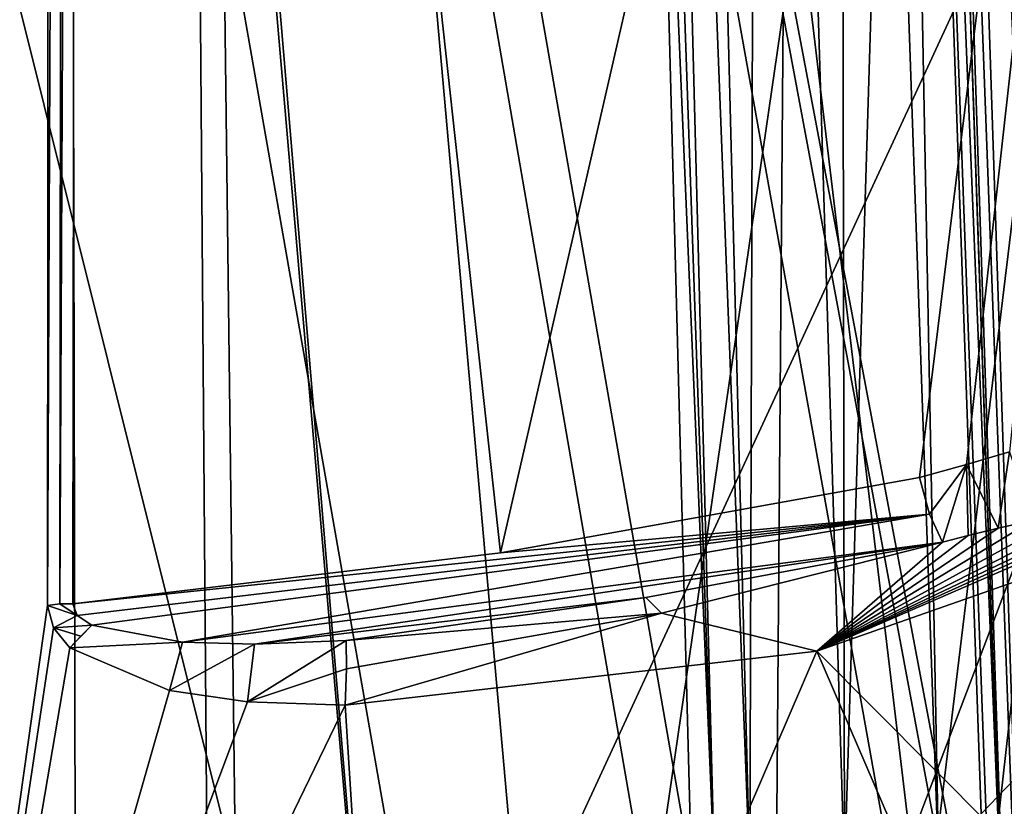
# Model space of a CAD drawing. Header units: millimetres. Extents: x -18.9 to 18.9, y -8.8 to 59.9.
# Tile 355 of 463: x 1.5 to 3.9, y 34.8 to 36.7. Entities that reach past the tile are written whole.
import ezdxf

# ---------------------------------------------------------------- set-up
doc = ezdxf.new("R2010")
doc.units = ezdxf.units.MM
doc.header["$LTSCALE"] = 65.185185
for name, color, linetype in [('1', 7, 'CONTINUOUS'), ('12', 7, 'CONTINUOUS'), ('19', 7, 'CONTINUOUS'), ('20', 7, 'CONTINUOUS'), ('24', 7, 'CONTINUOUS'), ('245', 7, 'CONTINUOUS'), ('311', 7, 'CONTINUOUS'), ('312', 7, 'CONTINUOUS'), ('313', 7, 'CONTINUOUS'), ('461', 7, 'CONTINUOUS'), ('463', 7, 'CONTINUOUS'), ('533', 7, 'CONTINUOUS'), ('582', 7, 'CONTINUOUS'), ('629', 7, 'CONTINUOUS'), ('630', 7, 'CONTINUOUS'), ('831', 7, 'CONTINUOUS'), ('88', 7, 'CONTINUOUS'), ('89', 7, 'CONTINUOUS'), ('9', 7, 'CONTINUOUS'), ('94', 7, 'CONTINUOUS')]:
    doc.layers.add(name, color=color, linetype=linetype)

msp = doc.modelspace()

# ---------------------------------------------------------------- linework, layer by layer
at = {"layer": '1', "color": 7, "linetype": 'Continuous'}
for points in [[(1.7202, 50.9108, -17.3148), (-0.7633, 34.4, -17.3832), (-0.8483, 50.9109, -17.3793), (1.7202, 50.9108, -17.3148)], [(3.694, 34.4, -17.0034), (-0.7633, 34.4, -17.3832), (1.7202, 50.9108, -17.3148), (3.694, 34.4, -17.0034)], [(5.7, 50.9105, -16.4399), (3.694, 34.4, -17.0034), (1.7202, 50.9108, -17.3148), (5.7, 50.9105, -16.4399)], [(3.8333, 34.3435, -16.9725), (3.694, 34.4, -17.0034), (5.7, 50.9105, -16.4399), (3.8333, 34.3435, -16.9725)], [(3.8939, 34.207, -16.9587), (3.8333, 34.3435, -16.9725), (5.7, 50.9105, -16.4399), (3.8939, 34.207, -16.9587)], [(0.833, 43.5761, 17.38), (2.7607, 32.6, 17.1796), (4.4009, 43.8814, 16.8343), (0.833, 43.5761, 17.38)], [(2.7607, 32.6, 17.1796), (5.992, 32.6, 16.3355), (4.4009, 43.8814, 16.8343), (2.7607, 32.6, 17.1796)], [(-0.5737, 32.6, 17.3906), (2.7607, 32.6, 17.1796), (0.833, 43.5761, 17.38), (-0.5737, 32.6, 17.3906)]]:
    msp.add_3dface(points, dxfattribs=at)
at = {"layer": '12', "color": 7, "linetype": 'Continuous'}
for points in [[(1.5764, 44.7309, 12.8607), (1.2217, 32.793, 13.202), (1.4323, 44.7651, 12.8261), (1.5764, 44.7309, 12.8607)], [(1.5719, 40.1309, 13.0238), (1.2217, 32.793, 13.202), (1.5764, 44.7309, 12.8607), (1.5719, 40.1309, 13.0238)], [(1.5675, 35.2385, 13.197), (1.2217, 32.793, 13.202), (1.5719, 40.1309, 13.0238), (1.5675, 35.2385, 13.197)], [(4.3971, 35.4652, 12.564), (4.4196, 34.1385, 12.6049), (3.4353, 35.1281, 13.0725), (4.3971, 35.4652, 12.564)], [(1.5822, 35.1849, 13.2017), (1.2217, 32.793, 13.202), (1.5675, 35.2385, 13.197), (1.5822, 35.1849, 13.2017)], [(1.6216, 35.136, 13.2106), (1.2217, 32.793, 13.202), (1.5822, 35.1849, 13.2017), (1.6216, 35.136, 13.2106)], [(1.8642, 35.0323, 13.2487), (1.2217, 32.793, 13.202), (1.6216, 35.136, 13.2106), (1.8642, 35.0323, 13.2487)], [(3.4353, 35.1281, 13.0725), (2.4303, 32.793, 13.3441), (2.2907, 34.9966, 13.2709), (3.4353, 35.1281, 13.0725)], [(4.4423, 32.793, 12.6464), (2.4303, 32.793, 13.3441), (3.4353, 35.1281, 13.0725), (4.4423, 32.793, 12.6464)], [(4.4196, 34.1385, 12.6049), (4.4423, 32.793, 12.6464), (3.4353, 35.1281, 13.0725), (4.4196, 34.1385, 12.6049)], [(2.0535, 35.0051, 13.2651), (1.2217, 32.793, 13.202), (1.8642, 35.0323, 13.2487), (2.0535, 35.0051, 13.2651)], [(2.2907, 34.9966, 13.2709), (1.2217, 32.793, 13.202), (2.0535, 35.0051, 13.2651), (2.2907, 34.9966, 13.2709)], [(2.4303, 32.793, 13.3441), (1.2217, 32.793, 13.202), (2.2907, 34.9966, 13.2709), (2.4303, 32.793, 13.3441)]]:
    msp.add_3dface(points, dxfattribs=at)
at = {"layer": '19', "color": 7, "linetype": 'Continuous'}
for points in [[(3.1826, 38.0816, -14.1684), (3.2726, 34.593, -14.2729), (3.2936, 41.407, -14.0237), (3.1826, 38.0816, -14.1684)], [(3.2936, 41.407, -14.0237), (3.2726, 34.593, -14.2729), (3.5025, 34.593, -14.2182), (3.2936, 41.407, -14.0237)], [(3.491, 41.407, -13.9759), (3.2936, 41.407, -14.0237), (3.5025, 34.593, -14.2182), (3.491, 41.407, -13.9759)], [(3.491, 41.407, -13.9759), (3.5025, 34.593, -14.2182), (3.609, 38.0639, -14.0665), (3.491, 41.407, -13.9759)], [(3.7315, 34.593, -14.1598), (3.609, 38.0639, -14.0665), (3.5025, 34.593, -14.2182), (3.7315, 34.593, -14.1598)]]:
    msp.add_3dface(points, dxfattribs=at)
at = {"layer": '20', "color": 7, "linetype": 'Continuous'}
for points in [[(2.0243, 34.593, -15.8616), (0.3206, 41.407, -16.286), (0.3118, 34.593, -16.526), (2.0243, 34.593, -15.8616)], [(1.9397, 41.407, -15.6262), (0.3206, 41.407, -16.286), (2.0243, 34.593, -15.8616), (1.9397, 41.407, -15.6262)], [(3.0387, 38.0816, -14.2947), (1.9397, 41.407, -15.6262), (3.1309, 34.593, -14.3955), (3.0387, 38.0816, -14.2947)], [(3.1309, 34.593, -14.3955), (1.9397, 41.407, -15.6262), (2.0243, 34.593, -15.8616), (3.1309, 34.593, -14.3955)]]:
    msp.add_3dface(points, dxfattribs=at)
at = {"layer": '24', "color": 7, "linetype": 'Continuous'}
for points in [[(1.6296, 35.2425, 13.1989), (1.6426, 44.7309, 12.8634), (2.6675, 35.3665, 13.0245), (1.6296, 35.2425, 13.1989)], [(1.6426, 44.7309, 12.8634), (4.8173, 44.7309, 12.0398), (2.6675, 35.3665, 13.0245), (1.6426, 44.7309, 12.8634)], [(2.6675, 35.3665, 13.0245), (4.8173, 44.7309, 12.0398), (3.6848, 35.5491, 12.7674), (2.6675, 35.3665, 13.0245)], [(3.6848, 35.5491, 12.7674), (4.8173, 44.7309, 12.0398), (3.7989, 35.5806, 12.7327), (3.6848, 35.5491, 12.7674)], [(3.7989, 35.5806, 12.7327), (4.8173, 44.7309, 12.0398), (3.903, 35.6112, 12.7001), (3.7989, 35.5806, 12.7327)]]:
    msp.add_3dface(points, dxfattribs=at)
at = {"layer": '245', "color": 7, "linetype": 'Continuous'}
for points in [[(3.0203, 35.2584, 13.0359), (3.7402, 35.3923, 12.8447), (3.0584, 35.2204, 13.0901), (3.0203, 35.2584, 13.0359)], [(2.2927, 35.1535, 13.1857), (3.0203, 35.2584, 13.0359), (3.0584, 35.2204, 13.0901), (2.2927, 35.1535, 13.1857)]]:
    msp.add_3dface(points, dxfattribs=at)
at = {"layer": '311', "color": 7, "linetype": 'Continuous'}
for points in [[(2.6675, 35.3665, 13.0245), (3.6848, 35.5491, 12.7674), (3.7089, 35.46, 12.7868), (2.6675, 35.3665, 13.0245)], [(1.6296, 35.2425, 13.1989), (2.6675, 35.3665, 13.0245), (3.7089, 35.46, 12.7868), (1.6296, 35.2425, 13.1989)], [(1.64, 35.2147, 13.2007), (1.6296, 35.2425, 13.1989), (3.7089, 35.46, 12.7868), (1.64, 35.2147, 13.2007)], [(1.6752, 35.1911, 13.203), (1.64, 35.2147, 13.2007), (3.7089, 35.46, 12.7868), (1.6752, 35.1911, 13.203)], [(1.8958, 35.1494, 13.2064), (1.6752, 35.1911, 13.203), (3.7089, 35.46, 12.7868), (1.8958, 35.1494, 13.2064)], [(3.7402, 35.3923, 12.8447), (1.8958, 35.1494, 13.2064), (3.7089, 35.46, 12.7868), (3.7402, 35.3923, 12.8447)], [(1.8958, 35.1494, 13.2064), (3.7402, 35.3923, 12.8447), (2.0699, 35.1449, 13.2013), (1.8958, 35.1494, 13.2064)], [(3.7402, 35.3923, 12.8447), (3.0203, 35.2584, 13.0359), (2.0699, 35.1449, 13.2013), (3.7402, 35.3923, 12.8447)], [(3.0203, 35.2584, 13.0359), (2.2927, 35.1535, 13.1857), (2.0699, 35.1449, 13.2013), (3.0203, 35.2584, 13.0359)]]:
    msp.add_3dface(points, dxfattribs=at)
at = {"layer": '312', "color": 7, "linetype": 'Continuous'}
for points in [[(4.3971, 35.4652, 12.564), (3.4353, 35.1281, 13.0725), (4.3189, 35.5115, 12.5996), (4.3971, 35.4652, 12.564)], [(4.3189, 35.5115, 12.5996), (3.4353, 35.1281, 13.0725), (4.273, 35.5069, 12.6232), (4.3189, 35.5115, 12.5996)], [(4.273, 35.5069, 12.6232), (3.4353, 35.1281, 13.0725), (4.2156, 35.4981, 12.6516), (4.273, 35.5069, 12.6232)], [(4.2156, 35.4981, 12.6516), (3.4353, 35.1281, 13.0725), (4.1433, 35.4845, 12.6857), (4.2156, 35.4981, 12.6516)], [(4.1433, 35.4845, 12.6857), (3.4353, 35.1281, 13.0725), (4.0528, 35.4657, 12.7253), (4.1433, 35.4845, 12.6857)], [(4.0528, 35.4657, 12.7253), (3.4353, 35.1281, 13.0725), (3.959, 35.4451, 12.7632), (4.0528, 35.4657, 12.7253)], [(3.959, 35.4451, 12.7632), (3.4353, 35.1281, 13.0725), (3.8756, 35.426, 12.7947), (3.959, 35.4451, 12.7632)], [(3.8756, 35.426, 12.7947), (3.4353, 35.1281, 13.0725), (3.8026, 35.4084, 12.8214), (3.8756, 35.426, 12.7947)], [(3.4353, 35.1281, 13.0725), (3.7402, 35.3923, 12.8447), (3.8026, 35.4084, 12.8214), (3.4353, 35.1281, 13.0725)], [(3.7402, 35.3923, 12.8447), (3.4353, 35.1281, 13.0725), (3.0584, 35.2204, 13.0901), (3.7402, 35.3923, 12.8447)], [(3.4353, 35.1281, 13.0725), (2.2907, 34.9966, 13.2709), (3.0584, 35.2204, 13.0901), (3.4353, 35.1281, 13.0725)], [(3.0584, 35.2204, 13.0901), (2.2907, 34.9966, 13.2709), (2.2938, 35.0852, 13.2467), (3.0584, 35.2204, 13.0901)], [(2.2927, 35.1535, 13.1857), (3.0584, 35.2204, 13.0901), (2.2938, 35.0852, 13.2467), (2.2927, 35.1535, 13.1857)]]:
    msp.add_3dface(points, dxfattribs=at)
at = {"layer": '313', "color": 7, "linetype": 'Continuous'}
for points in [[(3.7989, 35.5806, 12.7327), (3.903, 35.6112, 12.7001), (3.8756, 35.426, 12.7947), (3.7989, 35.5806, 12.7327)], [(3.903, 35.6112, 12.7001), (3.959, 35.4451, 12.7632), (3.8756, 35.426, 12.7947), (3.903, 35.6112, 12.7001)], [(3.6848, 35.5491, 12.7674), (3.7989, 35.5806, 12.7327), (3.7089, 35.46, 12.7868), (3.6848, 35.5491, 12.7674)], [(3.7989, 35.5806, 12.7327), (3.7402, 35.3923, 12.8447), (3.7089, 35.46, 12.7868), (3.7989, 35.5806, 12.7327)], [(3.7402, 35.3923, 12.8447), (3.7989, 35.5806, 12.7327), (3.8026, 35.4084, 12.8214), (3.7402, 35.3923, 12.8447)], [(3.7989, 35.5806, 12.7327), (3.8756, 35.426, 12.7947), (3.8026, 35.4084, 12.8214), (3.7989, 35.5806, 12.7327)]]:
    msp.add_3dface(points, dxfattribs=at)
at = {"layer": '461', "color": 7, "linetype": 'Continuous'}
for points in [[(6.4981, 42.5854, 14.8411), (1.9691, 32.793, 16.4257), (1.9005, 41.6662, 16.1218), (6.4981, 42.5854, 14.8411)], [(6.8022, 37.8225, 14.8872), (1.9691, 32.793, 16.4257), (6.4981, 42.5854, 14.8411), (6.8022, 37.8225, 14.8872)], [(1.9005, 41.6662, 16.1218), (-3.3885, 32.793, 16.1925), (-2.9717, 41.786, 15.9548), (1.9005, 41.6662, 16.1218)], [(1.9691, 32.793, 16.4257), (-3.3885, 32.793, 16.1925), (1.9005, 41.6662, 16.1218), (1.9691, 32.793, 16.4257)], [(7.1198, 32.793, 14.9328), (1.9691, 32.793, 16.4257), (6.8022, 37.8225, 14.8872), (7.1198, 32.793, 14.9328)]]:
    msp.add_3dface(points, dxfattribs=at)
at = {"layer": '463', "color": 7, "linetype": 'Continuous'}
for points in [[(4.4903, 32.793, 13.7943), (4.31, 42.7675, 14.2161), (3.8615, 42.6754, 14.3411), (4.4903, 32.793, 13.7943)], [(3.4008, 42.5921, 14.4542), (4.4903, 32.793, 13.7943), (3.8615, 42.6754, 14.3411), (3.4008, 42.5921, 14.4542)], [(3.3225, 32.793, 14.1211), (4.4903, 32.793, 13.7943), (3.4008, 42.5921, 14.4542), (3.3225, 32.793, 14.1211)]]:
    msp.add_3dface(points, dxfattribs=at)
at = {"layer": '533', "color": 7, "linetype": 'Continuous'}
for points in [[(1.517, 32.793, 14.1852), (1.6392, 32.793, 14.2033), (-0.0531, 42.9114, 14.032), (1.517, 32.793, 14.1852)], [(-0.0531, 42.9114, 14.032), (1.6392, 32.793, 14.2033), (1.6181, 42.5247, 14.5433), (-0.0531, 42.9114, 14.032)], [(-0.0095, 38.098, 13.865), (1.517, 32.793, 14.1852), (-0.0531, 42.9114, 14.032), (-0.0095, 38.098, 13.865)], [(3.3225, 32.793, 14.1211), (3.4008, 42.5921, 14.4542), (1.6398, 42.5227, 14.546), (3.3225, 32.793, 14.1211)], [(1.6392, 32.793, 14.2033), (2.4602, 32.793, 14.2403), (1.6181, 42.5247, 14.5433), (1.6392, 32.793, 14.2033)], [(1.6181, 42.5247, 14.5433), (2.4602, 32.793, 14.2403), (1.6398, 42.5227, 14.546), (1.6181, 42.5247, 14.5433)], [(2.4602, 32.793, 14.2403), (3.3225, 32.793, 14.1211), (1.6398, 42.5227, 14.546), (2.4602, 32.793, 14.2403)], [(0.0392, 32.793, 13.6809), (1.517, 32.793, 14.1852), (-0.0095, 38.098, 13.865), (0.0392, 32.793, 13.6809)]]:
    msp.add_3dface(points, dxfattribs=at)
at = {"layer": '582', "color": 7, "linetype": 'Continuous'}
for points in [[(1.5675, 35.2385, 13.197), (1.5719, 40.1309, 13.0238), (1.6094, 44.731, 12.8648), (1.5675, 35.2385, 13.197)], [(1.5976, 35.2424, 13.2003), (1.5675, 35.2385, 13.197), (1.6094, 44.731, 12.8648), (1.5976, 35.2424, 13.2003)], [(1.6426, 44.7309, 12.8634), (1.5976, 35.2424, 13.2003), (1.6094, 44.731, 12.8648), (1.6426, 44.7309, 12.8634)], [(1.6426, 44.7309, 12.8634), (1.6296, 35.2425, 13.1989), (1.5976, 35.2424, 13.2003), (1.6426, 44.7309, 12.8634)]]:
    msp.add_3dface(points, dxfattribs=at)
at = {"layer": '629', "color": 7, "linetype": 'Continuous'}
for points in [[(1.64, 35.2147, 13.2007), (1.5675, 35.2385, 13.197), (1.5976, 35.2424, 13.2003), (1.64, 35.2147, 13.2007)], [(1.5822, 35.1849, 13.2017), (1.5675, 35.2385, 13.197), (1.64, 35.2147, 13.2007), (1.5822, 35.1849, 13.2017)], [(1.6296, 35.2425, 13.1989), (1.64, 35.2147, 13.2007), (1.5976, 35.2424, 13.2003), (1.6296, 35.2425, 13.1989)], [(1.5822, 35.1849, 13.2017), (1.64, 35.2147, 13.2007), (1.6752, 35.1911, 13.203), (1.5822, 35.1849, 13.2017)], [(1.5822, 35.1849, 13.2017), (1.6752, 35.1911, 13.203), (1.6483, 35.1642, 13.2105), (1.5822, 35.1849, 13.2017)], [(1.6216, 35.136, 13.2106), (1.5822, 35.1849, 13.2017), (1.6483, 35.1642, 13.2105), (1.6216, 35.136, 13.2106)]]:
    msp.add_3dface(points, dxfattribs=at)
at = {"layer": '630', "color": 7, "linetype": 'Continuous'}
for points in [[(1.6216, 35.136, 13.2106), (1.6752, 35.1911, 13.203), (1.8958, 35.1494, 13.2064), (1.6216, 35.136, 13.2106)], [(1.6752, 35.1911, 13.203), (1.6216, 35.136, 13.2106), (1.6483, 35.1642, 13.2105), (1.6752, 35.1911, 13.203)], [(1.8642, 35.0323, 13.2487), (1.6216, 35.136, 13.2106), (1.8958, 35.1494, 13.2064), (1.8642, 35.0323, 13.2487)], [(1.8642, 35.0323, 13.2487), (1.8958, 35.1494, 13.2064), (2.0699, 35.1449, 13.2013), (1.8642, 35.0323, 13.2487)], [(2.0535, 35.0051, 13.2651), (1.8642, 35.0323, 13.2487), (2.0699, 35.1449, 13.2013), (2.0535, 35.0051, 13.2651)], [(2.2927, 35.1535, 13.1857), (2.0535, 35.0051, 13.2651), (2.0699, 35.1449, 13.2013), (2.2927, 35.1535, 13.1857)], [(2.0535, 35.0051, 13.2651), (2.2927, 35.1535, 13.1857), (2.2938, 35.0852, 13.2467), (2.0535, 35.0051, 13.2651)], [(2.2907, 34.9966, 13.2709), (2.0535, 35.0051, 13.2651), (2.2938, 35.0852, 13.2467), (2.2907, 34.9966, 13.2709)]]:
    msp.add_3dface(points, dxfattribs=at)
at = {"layer": '831', "color": 7, "linetype": 'Continuous'}
for points in [[(3.6515, 34.4, -16.8079), (0.6904, 50.9107, -17.1861), (-0.7545, 34.4, -17.1834), (3.6515, 34.4, -16.8079)], [(3.7892, 34.3436, -16.7774), (0.6904, 50.9107, -17.1861), (3.6515, 34.4, -16.8079), (3.7892, 34.3436, -16.7774)], [(3.8491, 34.207, -16.7638), (0.6904, 50.9107, -17.1861), (3.7892, 34.3436, -16.7774), (3.8491, 34.207, -16.7638)], [(4.8703, 32.6, -16.4961), (0.6904, 50.9107, -17.1861), (3.8491, 34.207, -16.7638), (4.8703, 32.6, -16.4961)], [(5.6345, 32.6, -16.2509), (0.6904, 50.9107, -17.1861), (4.8703, 32.6, -16.4961), (5.6345, 32.6, -16.2509)], [(5.6345, 50.9107, -16.2509), (0.6904, 50.9107, -17.1861), (5.6345, 32.6, -16.2509), (5.6345, 50.9107, -16.2509)], [(7.402, 44.5124, 15.5258), (2.8759, 32.6, 16.9579), (1.8942, 43.6248, 17.0954), (7.402, 44.5124, 15.5258)], [(6.0848, 32.6, 16.0878), (2.8759, 32.6, 16.9579), (7.402, 44.5124, 15.5258), (6.0848, 32.6, 16.0878)], [(1.8942, 43.6248, 17.0954), (-0.4444, 32.6, 17.1943), (-2.7801, 43.6932, 16.9738), (1.8942, 43.6248, 17.0954)], [(2.8759, 32.6, 16.9579), (-0.4444, 32.6, 17.1943), (1.8942, 43.6248, 17.0954), (2.8759, 32.6, 16.9579)]]:
    msp.add_3dface(points, dxfattribs=at)
at = {"layer": '88', "color": 7, "linetype": 'Continuous'}
for points in [[(3.8804, 34.593, -13.9666), (3.7611, 38.0081, -13.8744), (3.6, 41.4089, -13.905), (3.8804, 34.593, -13.9666)], [(3.8804, 34.593, -13.9666), (3.6, 41.4089, -13.905), (3.8514, 34.5948, -14.0702), (3.8804, 34.593, -13.9666)], [(3.609, 38.0639, -14.0665), (3.7315, 34.593, -14.1598), (3.6, 41.4089, -13.905), (3.609, 38.0639, -14.0665)], [(3.6, 41.4089, -13.905), (3.7315, 34.593, -14.1598), (3.8388, 34.5948, -14.0885), (3.6, 41.4089, -13.905)], [(3.8514, 34.5948, -14.0702), (3.6, 41.4089, -13.905), (3.8388, 34.5948, -14.0885), (3.8514, 34.5948, -14.0702)]]:
    msp.add_3dface(points, dxfattribs=at)
at = {"layer": '89', "color": 7, "linetype": 'Continuous'}
for points in [[(3.6588, 41.4085, -12.6365), (3.9817, 32.7914, -12.8196), (3.6959, 41.4086, -12.5798), (3.6588, 41.4085, -12.6365)], [(3.7949, 37.0403, -12.8286), (3.9433, 32.793, -12.9373), (3.6588, 41.4085, -12.6365), (3.7949, 37.0403, -12.8286)], [(3.9433, 32.793, -12.9373), (3.9817, 32.7914, -12.8196), (3.6588, 41.4085, -12.6365), (3.9433, 32.793, -12.9373)], [(4.0822, 32.793, -12.747), (3.9354, 37.0394, -12.6378), (3.6959, 41.4086, -12.5798), (4.0822, 32.793, -12.747)], [(3.9817, 32.7914, -12.8196), (4.0822, 32.793, -12.747), (3.6959, 41.4086, -12.5798), (3.9817, 32.7914, -12.8196)]]:
    msp.add_3dface(points, dxfattribs=at)
at = {"layer": '9', "color": 7, "linetype": 'Continuous'}
for points in [[(3.7611, 38.0081, -13.8744), (3.8804, 34.593, -13.9666), (3.7949, 37.0403, -12.8286), (3.7611, 38.0081, -13.8744)], [(3.8804, 34.593, -13.9666), (3.8899, 34.3223, -14.0869), (3.7949, 37.0403, -12.8286), (3.8804, 34.593, -13.9666)], [(3.7949, 37.0403, -12.8286), (3.8899, 34.3223, -14.0869), (3.9433, 32.793, -12.9373), (3.7949, 37.0403, -12.8286)]]:
    msp.add_3dface(points, dxfattribs=at)
at = {"layer": '94', "color": 7, "linetype": 'Continuous'}
for points in [[(3.0089, 41.408, -14.1118), (2.9495, 41.407, -14.1989), (3.1865, 34.5921, -14.3166), (3.0089, 41.408, -14.1118)], [(2.9495, 41.407, -14.1989), (3.0387, 38.0816, -14.2947), (3.1865, 34.5921, -14.3166), (2.9495, 41.407, -14.1989)], [(3.2726, 34.593, -14.2729), (3.1826, 38.0816, -14.1684), (3.0089, 41.408, -14.1118), (3.2726, 34.593, -14.2729)], [(3.2726, 34.593, -14.2729), (3.0089, 41.408, -14.1118), (3.1865, 34.5921, -14.3166), (3.2726, 34.593, -14.2729)], [(3.0387, 38.0816, -14.2947), (3.1309, 34.593, -14.3955), (3.1865, 34.5921, -14.3166), (3.0387, 38.0816, -14.2947)]]:
    msp.add_3dface(points, dxfattribs=at)

doc.saveas('drawing.dxf')
